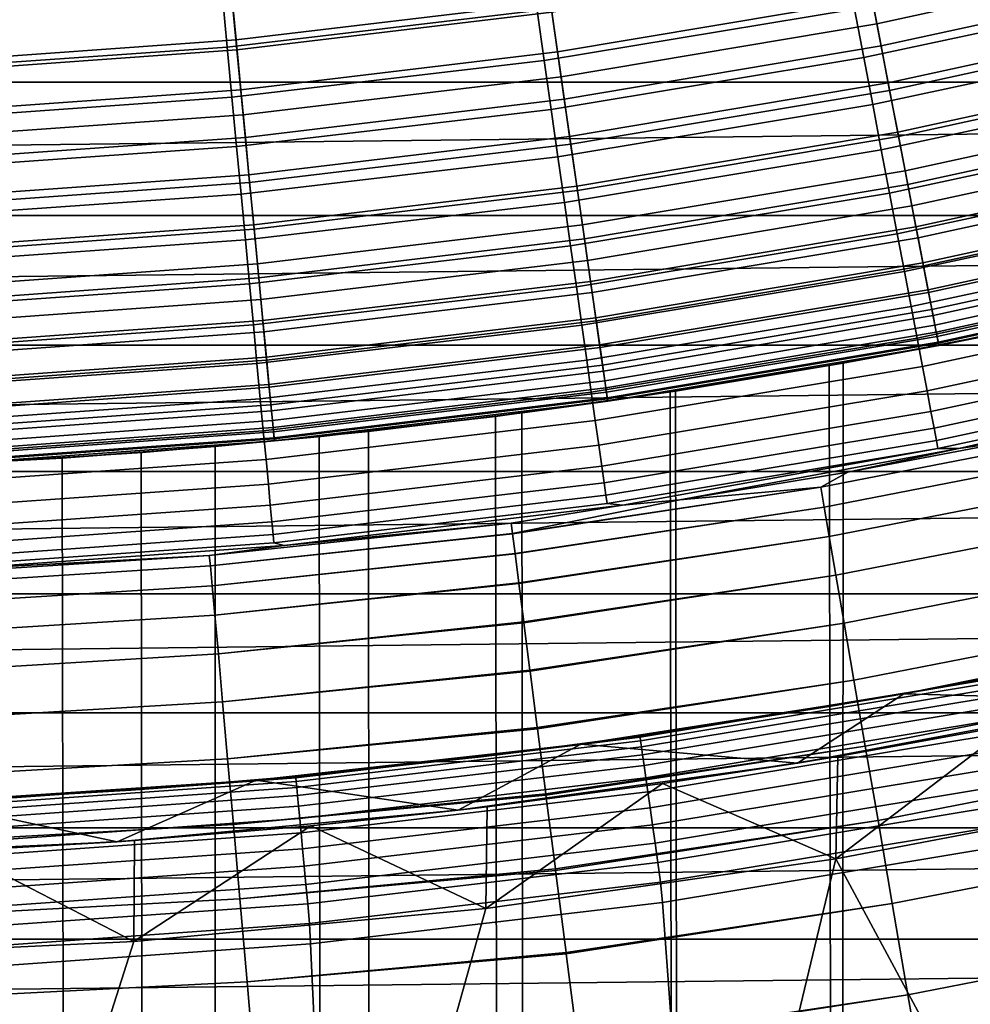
# Model space of a CAD drawing. Header units: metres. Extents: x -109 to 109, y -342 to 66.
# Tile 281 of 512: x 1.24 to 4.07, y -22.58 to -19.65. Entities that reach past the tile are written whole.
import ezdxf

# ---------------------------------------------------------------- set-up
doc = ezdxf.new("R2010")
doc.units = ezdxf.units.M
doc.layers.add('solid_K_24_62_16_000B91', color=7, linetype='CONTINUOUS')

msp = doc.modelspace()

# ---------------------------------------------------------------- linework, layer by layer
at = {"layer": 'solid_K_24_62_16_000B91'}
for points in [[(4.721086, -19.460579, -65.617065), (3.789767, -19.663176, -65.617065), (3.752937, -19.472084, -65.826408), (4.675205, -19.271458, -65.826408)], [(4.703426, -19.387785, -31.240108), (3.775591, -19.589624, -31.240108), (3.802507, -19.729279, -31.324673), (4.736957, -19.526001, -31.324673)], [(2.822167, -19.628601, -65.826408), (1.885004, -19.740652, -65.826408), (1.865131, -19.532537, -66.021317), (2.792414, -19.421667, -66.021317)], [(4.673261, -19.566551, -30.896017), (3.750996, -19.764091, -30.896017), (3.723608, -19.619783, -30.941269), (4.63914, -19.423685, -30.941269)], [(-18.08902, -19.430811, 84.926178), (-17.643488, -19.837572, 84.926178), (18.089027, -19.430805, 84.926178)], [(-17.643488, -19.837572, 84.926178), (17.643496, -19.837566, 84.926178), (18.089027, -19.430805, 84.926178)], [(2.796089, -19.447229, -31.107615), (1.867586, -19.558245, -31.107615), (1.882245, -19.71176, -31.167591), (2.818036, -19.599873, -31.167591)], [(3.747444, -19.443584, -31.167591), (2.818036, -19.599873, -31.167591), (2.839202, -19.747086, -31.240108), (3.775591, -19.589624, -31.240108)], [(2.778832, -19.624029, -30.973827), (1.855955, -19.73271, -30.973827), (1.841681, -19.580942, -30.993452), (2.75746, -19.473097, -30.993452)], [(3.723608, -19.619783, -30.941269), (2.799892, -19.772753, -30.941269), (2.778832, -19.624029, -30.973827), (3.695601, -19.47221, -30.973827)], [(3.789767, -19.663176, -65.617065), (2.849862, -19.821228, -65.617065), (2.822167, -19.628601, -65.826408), (3.752937, -19.472084, -65.826408)], [(4.763325, -19.634693, -65.394363), (3.823673, -19.839102, -65.394363), (3.789767, -19.663176, -65.617065), (4.721086, -19.460579, -65.617065)], [(1.885004, -19.740652, -65.826408), (0.943571, -19.807985, -65.826408), (0.933623, -19.599161, -66.021317), (1.865131, -19.532537, -66.021317)], [(4.736957, -19.526001, -31.324673), (3.802507, -19.729279, -31.324673), (3.828008, -19.861589, -31.420704), (4.768724, -19.65695, -31.420704)], [(1.867586, -19.558245, -31.107615), (0.934852, -19.624956, -31.107615), (0.94219, -19.778994, -31.167591), (1.882245, -19.71176, -31.167591)], [(4.706362, -19.705139, -30.8384), (3.777565, -19.904079, -30.8384), (3.750996, -19.764091, -30.896017), (4.673261, -19.566551, -30.896017)], [(1.855955, -19.73271, -30.973827), (0.928999, -19.798016, -30.973827), (0.921854, -19.645744, -30.993452), (1.841681, -19.580942, -30.993452)], [(2.818036, -19.599873, -31.167591), (1.882245, -19.71176, -31.167591), (1.896382, -19.859814, -31.240108), (2.839202, -19.747086, -31.240108)], [(3.775591, -19.589624, -31.240108), (2.839202, -19.747086, -31.240108), (2.859443, -19.887861, -31.324673), (3.802507, -19.729279, -31.324673)], [(2.799892, -19.772753, -30.941269), (1.870021, -19.882257, -30.941269), (1.855955, -19.73271, -30.973827), (2.778832, -19.624029, -30.973827)], [(2.849862, -19.821228, -65.617065), (1.903502, -19.93438, -65.617065), (1.885004, -19.740652, -65.826408), (2.822167, -19.628601, -65.826408)], [(3.750996, -19.764091, -30.896017), (2.820486, -19.918186, -30.896017), (2.799892, -19.772753, -30.941269), (3.723608, -19.619783, -30.941269)], [(4.801707, -19.792906, -65.159439), (3.854484, -19.99896, -65.159439), (3.823673, -19.839102, -65.394363), (4.763325, -19.634693, -65.394363)], [(4.768724, -19.65695, -31.420704), (3.828008, -19.861589, -31.420704), (3.851919, -19.985655, -31.527544), (4.798512, -19.779736, -31.527544)], [(3.823673, -19.839102, -65.394363), (2.87536, -19.998568, -65.394363), (2.849862, -19.821228, -65.617065), (3.789767, -19.663176, -65.617065)], [(1.882245, -19.71176, -31.167591), (0.94219, -19.778994, -31.167591), (0.949266, -19.927553, -31.240108), (1.896382, -19.859814, -31.240108)], [(4.7382, -19.838442, -30.768835), (3.803119, -20.038729, -30.768835), (3.777565, -19.904079, -30.8384), (4.706362, -19.705139, -30.8384)], [(1.870021, -19.882257, -30.941269), (0.936039, -19.948057, -30.941269), (0.928999, -19.798016, -30.973827), (1.855955, -19.73271, -30.973827)], [(1.903502, -19.93438, -65.617065), (0.95283, -20.002373, -65.617065), (0.943571, -19.807985, -65.826408), (1.885004, -19.740652, -65.826408)], [(3.802507, -19.729279, -31.324673), (2.859443, -19.887861, -31.324673), (2.878619, -20.021236, -31.420704), (3.828008, -19.861589, -31.420704)], [(2.820486, -19.918186, -30.896017), (1.883776, -20.028496, -30.896017), (1.870021, -19.882257, -30.941269), (2.799892, -19.772753, -30.941269)], [(2.839202, -19.747086, -31.240108), (1.896382, -19.859814, -31.240108), (1.909901, -20.001394, -31.324673), (2.859443, -19.887861, -31.324673)], [(3.777565, -19.904079, -30.8384), (2.840463, -20.059265, -30.8384), (2.820486, -19.918186, -30.896017), (3.750996, -19.764091, -30.896017)], [(4.798512, -19.779736, -31.527544), (3.851919, -19.985655, -31.527544), (3.874077, -20.100622, -31.644464), (4.826116, -19.893518, -31.644464)], [(4.836036, -19.934412, -64.913483), (3.882041, -20.141941, -64.913483), (3.854484, -19.99896, -65.159439), (4.801707, -19.792906, -65.159439)], [(2.87536, -19.998568, -65.394363), (1.920533, -20.112732, -65.394363), (1.903502, -19.93438, -65.617065), (2.849862, -19.821228, -65.617065)], [(-17.643488, -19.837572, 84.926178), (-17.188747, -20.234138, 84.926178), (17.643496, -19.837566, 84.926178)], [(-17.188747, -20.234138, 84.926178), (17.188755, -20.234131, 84.926178), (17.643496, -19.837566, 84.926178)], [(1.896382, -19.859814, -31.240108), (0.949266, -19.927553, -31.240108), (0.956034, -20.069616, -31.324673), (1.909901, -20.001394, -31.324673)], [(3.854484, -19.99896, -65.159439), (2.898529, -20.159714, -65.159439), (2.87536, -19.998568, -65.394363), (3.823673, -19.839102, -65.394363)], [(3.828008, -19.861589, -31.420704), (2.878619, -20.021236, -31.420704), (2.8966, -20.146299, -31.527544), (3.851919, -19.985655, -31.527544)], [(4.768543, -19.965487, -30.687834), (3.827474, -20.167055, -30.687834), (3.803119, -20.038729, -30.768835), (4.7382, -19.838442, -30.768835)], [(1.883776, -20.028496, -30.896017), (0.942924, -20.09478, -30.896017), (0.936039, -19.948057, -30.941269), (1.870021, -19.882257, -30.941269)], [(2.859443, -19.887861, -31.324673), (1.909901, -20.001394, -31.324673), (1.92271, -20.13553, -31.420704), (2.878619, -20.021236, -31.420704)], [(2.840463, -20.059265, -30.8384), (1.897118, -20.170357, -30.8384), (1.883776, -20.028496, -30.896017), (2.820486, -19.918186, -30.896017)], [(3.803119, -20.038729, -30.768835), (2.859679, -20.194963, -30.768835), (2.840463, -20.059265, -30.8384), (3.777565, -19.904079, -30.8384)], [(4.826116, -19.893518, -31.644464), (3.874077, -20.100622, -31.644464), (3.894331, -20.205706, -31.770662), (4.851346, -19.99752, -31.770662)], [(1.920533, -20.112732, -65.394363), (0.961355, -20.181334, -65.394363), (0.95283, -20.002373, -65.617065), (1.903502, -19.93438, -65.617065)], [(4.866137, -20.058487, -64.657761), (3.906204, -20.267309, -64.657761), (3.882041, -20.141941, -64.913483), (4.836036, -19.934412, -64.913483)], [(4.797171, -20.085348, -30.595985), (3.850452, -20.288126, -30.595985), (3.827474, -20.167055, -30.687834), (4.768543, -19.965487, -30.687834)], [(1.909901, -20.001394, -31.324673), (0.956034, -20.069616, -31.324673), (0.962445, -20.20421, -31.420704), (1.92271, -20.13553, -31.420704)], [(2.898529, -20.159714, -65.159439), (1.936008, -20.274797, -65.159439), (1.920533, -20.112732, -65.394363), (2.87536, -19.998568, -65.394363)], [(3.851919, -19.985655, -31.527544), (2.8966, -20.146299, -31.527544), (2.913263, -20.262192, -31.644464), (3.874077, -20.100622, -31.644464)], [(3.882041, -20.141941, -64.913483), (2.919252, -20.303841, -64.913483), (2.898529, -20.159714, -65.159439), (3.854484, -19.99896, -65.159439)], [(4.851346, -19.99752, -31.770662), (3.894331, -20.205706, -31.770662), (3.91254, -20.300188, -31.905273), (4.874031, -20.091028, -31.905273)], [(1.897118, -20.170357, -30.8384), (0.949603, -20.23711, -30.8384), (0.942924, -20.09478, -30.896017), (1.883776, -20.028496, -30.896017)], [(2.878619, -20.021236, -31.420704), (1.92271, -20.13553, -31.420704), (1.93472, -20.261307, -31.527544), (2.8966, -20.146299, -31.527544)], [(3.827474, -20.167055, -30.687834), (2.877992, -20.324291, -30.687834), (2.859679, -20.194963, -30.768835), (3.803119, -20.038729, -30.768835)], [(2.859679, -20.194963, -30.768835), (1.909952, -20.306807, -30.768835), (1.897118, -20.170357, -30.8384), (2.840463, -20.059265, -30.8384)], [(4.891855, -20.164501, -64.393578), (3.926848, -20.374424, -64.393578), (3.906204, -20.267309, -64.657761), (4.866137, -20.058487, -64.657761)], [(4.823874, -20.197151, -30.493958), (3.871885, -20.401058, -30.493958), (3.850452, -20.288126, -30.595985), (4.797171, -20.085348, -30.595985)], [(4.874031, -20.091028, -31.905273), (3.91254, -20.300188, -31.905273), (3.928582, -20.383419, -32.047379), (4.894014, -20.173403, -32.047379)], [(1.936008, -20.274797, -65.159439), (0.969102, -20.34395, -65.159439), (0.961355, -20.181334, -65.394363), (1.920533, -20.112732, -65.394363)], [(3.874077, -20.100622, -31.644464), (2.913263, -20.262192, -31.644464), (2.928493, -20.36812, -31.770662), (3.894331, -20.205706, -31.770662)], [(1.92271, -20.13553, -31.420704), (0.962445, -20.20421, -31.420704), (0.968457, -20.330414, -31.527544), (1.93472, -20.261307, -31.527544)], [(2.8966, -20.146299, -31.527544), (1.93472, -20.261307, -31.527544), (1.94585, -20.377859, -31.644464), (2.913263, -20.262192, -31.644464)], [(3.906204, -20.267309, -64.657761), (2.937422, -20.430218, -64.657761), (2.919252, -20.303841, -64.913483), (3.882041, -20.141941, -64.913483)], [(1.909952, -20.306807, -30.768835), (0.956027, -20.374012, -30.768835), (0.949603, -20.23711, -30.8384), (1.897118, -20.170357, -30.8384)], [(2.919252, -20.303841, -64.913483), (1.949849, -20.419748, -64.913483), (1.936008, -20.274797, -65.159439), (2.898529, -20.159714, -65.159439)], [(3.850452, -20.288126, -30.595985), (2.89527, -20.446306, -30.595985), (2.877992, -20.324291, -30.687834), (3.827474, -20.167055, -30.687834)], [(4.91306, -20.251909, -64.122269), (3.943871, -20.462744, -64.122269), (3.926848, -20.374424, -64.393578), (4.891855, -20.164501, -64.393578)], [(4.894014, -20.173403, -32.047379), (3.928582, -20.383419, -32.047379), (3.942346, -20.454832, -32.196003), (4.91116, -20.24408, -32.196003)], [(2.877992, -20.324291, -30.687834), (1.922183, -20.436852, -30.687834), (1.909952, -20.306807, -30.768835), (2.859679, -20.194963, -30.768835)], [(3.894331, -20.205706, -31.770662), (2.928493, -20.36812, -31.770662), (2.942187, -20.46336, -31.905273), (3.91254, -20.300188, -31.905273)], [(4.848457, -20.300079, -30.382496), (3.891617, -20.505026, -30.382496), (3.871885, -20.401058, -30.493958), (4.823874, -20.197151, -30.493958)], [(-17.188747, -20.234138, 84.926178), (-16.725176, -20.620186, 84.926178), (17.188755, -20.234131, 84.926178)], [(-16.725176, -20.620186, 84.926178), (16.725183, -20.620178, 84.926178), (17.188755, -20.234131, 84.926178)], [(4.91116, -20.24408, -32.196003), (3.942346, -20.454832, -32.196003), (3.953737, -20.513937, -32.350132), (4.925352, -20.302576, -32.350132)], [(1.93472, -20.261307, -31.527544), (0.968457, -20.330414, -31.527544), (0.974028, -20.447365, -31.644464), (1.94585, -20.377859, -31.644464)], [(2.913263, -20.262192, -31.644464), (1.94585, -20.377859, -31.644464), (1.956022, -20.484392, -31.770662), (2.928493, -20.36812, -31.770662)], [(3.926848, -20.374424, -64.393578), (2.952947, -20.538195, -64.393578), (2.937422, -20.430218, -64.657761), (3.906204, -20.267309, -64.657761)], [(4.929643, -20.320267, -63.845238), (3.957182, -20.531813, -63.845238), (3.943871, -20.462744, -64.122269), (4.91306, -20.251909, -64.122269)], [(1.949849, -20.419748, -64.913483), (0.97603, -20.489397, -64.913483), (0.969102, -20.34395, -65.159439), (1.936008, -20.274797, -65.159439)], [(3.871885, -20.401058, -30.493958), (2.911386, -20.56012, -30.493958), (2.89527, -20.446306, -30.595985), (3.850452, -20.288126, -30.595985)], [(3.91254, -20.300188, -31.905273), (2.942187, -20.46336, -31.905273), (2.95425, -20.547262, -32.047379), (3.928582, -20.383419, -32.047379)], [(4.870742, -20.393387, -30.262415), (3.909505, -20.599274, -30.262415), (3.891617, -20.505026, -30.382496), (4.848457, -20.300079, -30.382496)], [(4.925352, -20.302576, -32.350132), (3.953737, -20.513937, -32.350132), (3.962679, -20.560329, -32.508709), (4.93649, -20.34849, -32.508709)], [(1.922183, -20.436852, -30.687834), (0.962149, -20.504486, -30.687834), (0.956027, -20.374012, -30.768835), (1.909952, -20.306807, -30.768835)], [(2.89527, -20.446306, -30.595985), (1.933723, -20.559542, -30.595985), (1.922183, -20.436852, -30.687834), (2.877992, -20.324291, -30.687834)], [(2.937422, -20.430218, -64.657761), (1.961986, -20.546844, -64.657761), (1.949849, -20.419748, -64.913483), (2.919252, -20.303841, -64.913483)], [(4.94152, -20.369223, -63.563889), (3.966716, -20.58128, -63.563889), (3.957182, -20.531813, -63.845238), (4.929643, -20.320267, -63.845238)], [(4.93649, -20.34849, -32.508709), (3.962679, -20.560329, -32.508709), (3.969109, -20.593691, -32.670647), (4.9445, -20.381508, -32.670647)], [(1.94585, -20.377859, -31.644464), (0.974028, -20.447365, -31.644464), (0.97912, -20.554262, -31.770662), (1.956022, -20.484392, -31.770662)], [(2.928493, -20.36812, -31.770662), (1.956022, -20.484392, -31.770662), (1.965169, -20.580177, -31.905273), (2.942187, -20.46336, -31.905273)], [(3.943871, -20.462744, -64.122269), (2.965747, -20.627222, -64.122269), (2.952947, -20.538195, -64.393578), (3.926848, -20.374424, -64.393578)], [(3.928582, -20.383419, -32.047379), (2.95425, -20.547262, -32.047379), (2.9646, -20.619249, -32.196003), (3.942346, -20.454832, -32.196003)], [(4.94863, -20.398531, -63.279659), (3.972424, -20.610891, -63.279659), (3.966716, -20.58128, -63.563889), (4.94152, -20.369223, -63.563889)], [(4.9445, -20.381508, -32.670647), (3.969109, -20.593691, -32.670647), (3.972983, -20.613794, -32.834843), (4.949327, -20.401405, -32.834843)], [(1.961986, -20.546844, -64.657761), (0.982105, -20.616926, -64.657761), (0.97603, -20.489397, -64.913483), (1.949849, -20.419748, -64.913483)], [(3.891617, -20.505026, -30.382496), (2.926223, -20.664898, -30.382496), (2.911386, -20.56012, -30.493958), (3.871885, -20.401058, -30.493958)], [(4.950937, -20.408043, -63), (4.215561, -20.572531, -61.689152), (3.705338, -20.670523, -61.865761), (3.974276, -20.620502, -63)], [(4.890566, -20.476387, -30.134586), (3.925416, -20.683113, -30.134586), (3.909505, -20.599274, -30.262415), (4.870742, -20.393387, -30.262415)], [(3.972424, -20.610891, -63.279659), (4.94863, -20.398531, -63.279659), (4.950937, -20.408043, -63), (3.974276, -20.620502, -63)], [(4.949327, -20.401405, -32.834843), (3.972983, -20.613794, -32.834843), (3.974277, -20.620502, -33), (4.950938, -20.408043, -33)], [(4.950938, -20.408043, -33), (3.974277, -20.620502, -33), (4.112991, -20.593283, -40.491146), (4.571462, -20.496384, -40.720013)], [(1.933723, -20.559542, -30.595985), (0.967925, -20.627583, -30.595985), (0.962149, -20.504486, -30.687834), (1.922183, -20.436852, -30.687834)], [(2.911386, -20.56012, -30.493958), (1.944487, -20.673985, -30.493958), (1.933723, -20.559542, -30.595985), (2.89527, -20.446306, -30.595985)], [(2.952947, -20.538195, -64.393578), (1.972355, -20.655439, -64.393578), (1.961986, -20.546844, -64.657761), (2.937422, -20.430218, -64.657761)], [(2.942187, -20.46336, -31.905273), (1.965169, -20.580177, -31.905273), (1.973226, -20.664558, -32.047379), (2.95425, -20.547262, -32.047379)], [(3.942346, -20.454832, -32.196003), (2.9646, -20.619249, -32.196003), (2.973167, -20.678829, -32.350132), (3.953737, -20.513937, -32.350132)], [(3.957182, -20.531813, -63.845238), (2.975757, -20.696846, -63.845238), (2.965747, -20.627222, -64.122269), (3.943871, -20.462744, -64.122269)], [(4.907785, -20.548481, -29.999943), (3.939237, -20.755934, -29.999943), (3.925416, -20.683113, -30.134586), (4.890566, -20.476387, -30.134586)], [(1.956022, -20.484392, -31.770662), (0.97912, -20.554262, -31.770662), (0.983699, -20.650373, -31.905273), (1.965169, -20.580177, -31.905273)], [(3.909505, -20.599274, -30.262415), (2.939673, -20.75988, -30.262415), (2.926223, -20.664898, -30.382496), (3.891617, -20.505026, -30.382496)], [(3.953737, -20.513937, -32.350132), (2.973167, -20.678829, -32.350132), (2.97989, -20.725594, -32.508709), (3.962679, -20.560329, -32.508709)], [(3.966716, -20.58128, -63.563889), (2.982927, -20.746712, -63.563889), (2.975757, -20.696846, -63.845238), (3.957182, -20.531813, -63.845238)], [(1.944487, -20.673985, -30.493958), (0.973313, -20.742403, -30.493958), (0.967925, -20.627583, -30.595985), (1.933723, -20.559542, -30.595985)], [(1.972355, -20.655439, -64.393578), (0.987296, -20.725891, -64.393578), (0.982105, -20.616926, -64.657761), (1.961986, -20.546844, -64.657761)], [(2.926223, -20.664898, -30.382496), (1.954396, -20.779345, -30.382496), (1.944487, -20.673985, -30.493958), (2.911386, -20.56012, -30.493958)], [(2.965747, -20.627222, -64.122269), (1.980905, -20.744974, -64.122269), (1.972355, -20.655439, -64.393578), (2.952947, -20.538195, -64.393578)], [(2.95425, -20.547262, -32.047379), (1.973226, -20.664558, -32.047379), (1.980139, -20.736956, -32.196003), (2.9646, -20.619249, -32.196003)], [(3.962679, -20.560329, -32.508709), (2.97989, -20.725594, -32.508709), (2.984726, -20.759224, -32.670647), (3.969109, -20.593691, -32.670647)], [(4.922272, -20.609138, -29.859468), (3.950865, -20.817205, -29.859468), (3.939237, -20.755934, -29.999943), (4.907785, -20.548481, -29.999943)], [(1.965169, -20.580177, -31.905273), (0.983699, -20.650373, -31.905273), (0.987732, -20.735041, -32.047379), (1.973226, -20.664558, -32.047379)], [(3.972424, -20.610891, -63.279659), (2.987219, -20.776562, -63.279659), (2.982927, -20.746712, -63.563889), (3.966716, -20.58128, -63.563889)], [(3.969109, -20.593691, -32.670647), (2.984726, -20.759224, -32.670647), (2.987639, -20.77949, -32.834843), (3.972983, -20.613794, -32.834843)], [(4.209518, -282.981384, 8.676523), (3.63307, -283.03833, 8.46398), (3.689134, -20.67342, -61.816002), (4.196488, -20.576431, -61.640247)], [(3.647794, -20.680754, -40.341904), (4.10511, -20.594856, -40.543266), (4.112991, -20.593283, -40.491146), (3.654092, -20.679642, -40.289593)], [(4.209518, -277.720795, 28.309303), (4.10511, -20.594856, -40.543266), (3.647794, -20.680754, -40.341904)], [(3.974277, -20.620502, -33), (3.654092, -20.679642, -40.289593), (4.112991, -20.593283, -40.491146)], [(3.689134, -20.67342, -61.816002), (3.705338, -20.670523, -61.865761), (4.215561, -20.572531, -61.689152), (4.196488, -20.576431, -61.640247)], [(-16.725176, -20.620186, 84.926178), (-16.252846, -20.995649, 84.926178), (16.725183, -20.620178, 84.926178)], [(-16.252846, -20.995649, 84.926178), (16.252853, -20.995644, 84.926178), (16.725183, -20.620178, 84.926178)], [(2.9646, -20.619249, -32.196003), (1.980139, -20.736956, -32.196003), (1.985861, -20.796875, -32.350132), (2.973167, -20.678829, -32.350132)], [(3.925416, -20.683113, -30.134586), (2.951638, -20.844374, -30.134586), (2.939673, -20.75988, -30.262415), (3.909505, -20.599274, -30.262415)], [(2.987219, -20.776562, -63.279659), (3.972424, -20.610891, -63.279659), (3.974276, -20.620502, -63), (2.988611, -20.786251, -63)], [(3.972983, -20.613794, -32.834843), (2.987639, -20.77949, -32.834843), (2.988612, -20.786251, -33), (3.974277, -20.620502, -33)], [(2.988611, -20.786251, -63), (3.974276, -20.620502, -63), (3.705338, -20.670523, -61.865761), (3.187705, -20.756651, -62.018646)], [(3.974277, -20.620502, -33), (2.988612, -20.786251, -33), (3.194707, -20.755573, -40.114201), (3.654092, -20.679642, -40.289593)], [(4.933923, -20.657919, -29.714186), (3.960217, -20.866478, -29.714186), (3.950865, -20.817205, -29.859468), (4.922272, -20.609138, -29.859468)], [(2.975757, -20.696846, -63.845238), (1.987591, -20.814997, -63.845238), (1.980905, -20.744974, -64.122269), (2.965747, -20.627222, -64.122269)], [(1.954396, -20.779345, -30.382496), (0.978273, -20.848112, -30.382496), (0.973313, -20.742403, -30.493958), (1.944487, -20.673985, -30.493958)], [(1.980905, -20.744974, -64.122269), (0.991576, -20.815733, -64.122269), (0.987296, -20.725891, -64.393578), (1.972355, -20.655439, -64.393578)], [(1.973226, -20.664558, -32.047379), (0.987732, -20.735041, -32.047379), (0.991192, -20.807686, -32.196003), (1.980139, -20.736956, -32.196003)], [(2.939673, -20.75988, -30.262415), (1.963379, -20.874853, -30.262415), (1.954396, -20.779345, -30.382496), (2.926223, -20.664898, -30.382496)], [(2.973167, -20.678829, -32.350132), (1.985861, -20.796875, -32.350132), (1.990352, -20.843906, -32.508709), (2.97989, -20.725594, -32.508709)], [(3.939237, -20.755934, -29.999943), (2.96203, -20.917763, -29.999943), (2.951638, -20.844374, -30.134586), (3.925416, -20.683113, -30.134586)], [(3.174685, -20.758646, -61.968121), (3.187705, -20.756651, -62.018646), (3.705338, -20.670523, -61.865761), (3.689134, -20.67342, -61.816002)], [(3.63307, -283.03833, 8.46398), (3.174685, -20.758646, -61.968121), (3.689134, -20.67342, -61.816002)], [(3.190351, -20.756245, -40.166759), (3.647794, -20.680754, -40.341904), (3.654092, -20.679642, -40.289593), (3.194707, -20.755573, -40.114201)], [(4.209518, -277.720795, 28.309303), (3.647794, -20.680754, -40.341904), (3.190351, -20.756245, -40.166759), (3.63307, -277.663849, 28.521849)], [(4.942652, -20.694468, -29.565153), (3.967223, -20.903395, -29.565153), (3.960217, -20.866478, -29.714186), (4.933923, -20.657919, -29.714186)], [(2.982927, -20.746712, -63.563889), (1.99238, -20.865145, -63.563889), (1.987591, -20.814997, -63.845238), (2.975757, -20.696846, -63.845238)], [(4.948396, -20.718515, -29.41346), (3.971833, -20.927687, -29.41346), (3.967223, -20.903395, -29.565153), (4.942652, -20.694468, -29.565153)], [(4.948396, -20.718515, -29.41346), (5.024686, -20.71209, -29.262819), (4.200821, -20.903757, -29.010334), (4.033476, -20.927713, -29.262819)], [(1.980139, -20.736956, -32.196003), (0.991192, -20.807686, -32.196003), (0.994056, -20.867811, -32.350132), (1.985861, -20.796875, -32.350132)], [(2.97989, -20.725594, -32.508709), (1.990352, -20.843906, -32.508709), (1.993581, -20.877729, -32.670647), (2.984726, -20.759224, -32.670647)], [(4.948396, -20.718515, -29.41346), (4.033476, -20.927713, -29.262819), (3.971833, -20.927687, -29.41346)], [(1.987591, -20.814997, -63.845238), (0.994922, -20.885994, -63.845238), (0.991576, -20.815733, -64.122269), (1.980905, -20.744974, -64.122269)], [(2.951638, -20.844374, -30.134586), (1.97137, -20.959814, -30.134586), (1.963379, -20.874853, -30.262415), (2.939673, -20.75988, -30.262415)], [(2.987219, -20.776562, -63.279659), (1.995247, -20.895166, -63.279659), (1.99238, -20.865145, -63.563889), (2.982927, -20.746712, -63.563889)], [(2.984726, -20.759224, -32.670647), (1.993581, -20.877729, -32.670647), (1.995528, -20.898109, -32.834843), (2.987639, -20.77949, -32.834843)], [(2.654365, -20.831572, -62.096645), (2.663943, -20.830349, -62.1478), (3.187705, -20.756651, -62.018646), (3.174685, -20.758646, -61.968121)], [(3.63307, -283.03833, 8.46398), (3.045191, -283.086823, 8.28299), (2.654365, -20.831572, -62.096645), (3.174685, -20.758646, -61.968121)], [(2.988611, -20.786251, -63), (3.187705, -20.756651, -62.018646), (2.663943, -20.830349, -62.1478)], [(2.732983, -20.821402, -40.016891), (3.190351, -20.756245, -40.166759), (3.194707, -20.755573, -40.114201), (2.73466, -20.821182, -39.96405)], [(3.63307, -277.663849, 28.521849), (3.190351, -20.756245, -40.166759), (2.732983, -20.821402, -40.016891), (3.045191, -277.615356, 28.702837)], [(2.988612, -20.786251, -33), (2.73466, -20.821182, -39.96405), (3.194707, -20.755573, -40.114201)], [(3.950865, -20.817205, -29.859468), (2.970773, -20.979509, -29.859468), (2.96203, -20.917763, -29.999943), (3.939237, -20.755934, -29.999943)], [(1.963379, -20.874853, -30.262415), (0.98277, -20.943937, -30.262415), (0.978273, -20.848112, -30.382496), (1.954396, -20.779345, -30.382496)], [(1.985861, -20.796875, -32.350132), (0.994056, -20.867811, -32.350132), (0.996304, -20.915003, -32.508709), (1.990352, -20.843906, -32.508709)], [(1.995247, -20.895166, -63.279659), (2.987219, -20.776562, -63.279659), (2.988611, -20.786251, -63), (1.996177, -20.904911, -63)], [(2.987639, -20.77949, -32.834843), (1.995528, -20.898109, -32.834843), (1.996177, -20.904911, -33), (2.988612, -20.786251, -33)], [(2.988612, -20.786251, -33), (1.996177, -20.904911, -33), (2.274446, -20.876467, -39.838425), (2.73466, -20.821182, -39.96405)], [(1.996177, -20.904911, -63), (2.988611, -20.786251, -63), (2.663943, -20.830349, -62.1478), (2.13539, -20.89115, -62.253288)], [(1.99238, -20.865145, -63.563889), (0.99732, -20.936314, -63.563889), (0.994922, -20.885994, -63.845238), (1.987591, -20.814997, -63.845238)], [(2.129164, -20.891785, -62.201668), (2.13539, -20.89115, -62.253288), (2.663943, -20.830349, -62.1478), (2.654365, -20.831572, -62.096645)], [(2.276095, -20.876287, -39.89156), (2.732983, -20.821402, -40.016891), (2.73466, -20.821182, -39.96405), (2.274446, -20.876467, -39.838425)], [(3.045191, -277.615356, 28.702837), (2.732983, -20.821402, -40.016891), (2.276095, -20.876287, -39.89156), (2.44773, -277.57547, 28.851702)], [(3.960217, -20.866478, -29.714186), (2.977805, -21.029167, -29.714186), (2.970773, -20.979509, -29.859468), (3.950865, -20.817205, -29.859468)], [(1.990352, -20.843906, -32.508709), (0.996304, -20.915003, -32.508709), (0.997921, -20.94894, -32.670647), (1.993581, -20.877729, -32.670647)], [(2.96203, -20.917763, -29.999943), (1.978311, -21.033607, -29.999943), (1.97137, -20.959814, -30.134586), (2.951638, -20.844374, -30.134586)], [(3.045191, -283.086823, 8.28299), (2.44773, -283.126709, 8.134125), (2.129164, -20.891785, -62.201668), (2.654365, -20.831572, -62.096645)], [(1.97137, -20.959814, -30.134586), (0.98677, -21.029179, -30.134586), (0.98277, -20.943937, -30.262415), (1.963379, -20.874853, -30.262415)], [(1.995247, -20.895166, -63.279659), (0.998755, -20.966436, -63.279659), (0.99732, -20.936314, -63.563889), (1.99238, -20.865145, -63.563889)], [(1.993581, -20.877729, -32.670647), (0.997921, -20.94894, -32.670647), (0.998895, -20.969391, -32.834843), (1.995528, -20.898109, -32.834843)], [(2.276095, -20.876287, -39.89156), (2.274446, -20.876467, -39.838425), (1.815024, -20.921417, -39.736736), (1.819912, -20.920992, -39.790073)], [(1.996177, -20.904911, -33), (1.815024, -20.921417, -39.736736), (2.274446, -20.876467, -39.838425)], [(2.44773, -277.57547, 28.851702), (2.276095, -20.876287, -39.89156), (1.819912, -20.920992, -39.790073), (1.842568, -277.544312, 28.967976)], [(3.967223, -20.903395, -29.565153), (2.983073, -21.066372, -29.565153), (2.977805, -21.029167, -29.714186), (3.960217, -20.866478, -29.714186)], [(4.533157, -20.8654, -28.532835), (3.622616, -21.042603, -28.532835), (3.703003, -20.997662, -29.010334), (4.200821, -20.903757, -29.010334)], [(3.622616, -21.042603, -28.532835), (4.533157, -20.8654, -28.532835), (4.545849, -20.923819, -28.045769), (3.632758, -21.101517, -28.045769)], [(0.998755, -20.966436, -63.279659), (1.995247, -20.895166, -63.279659), (1.996177, -20.904911, -63), (0.99922, -20.976213, -63)], [(1.995528, -20.898109, -32.834843), (0.998895, -20.969391, -32.834843), (0.99922, -20.976213, -33), (1.996177, -20.904911, -33)], [(1.996177, -20.904911, -33), (0.99922, -20.976213, -33), (1.357212, -20.956097, -39.658466), (1.815024, -20.921417, -39.736736)], [(0.99922, -20.976213, -63), (1.996177, -20.904911, -63), (1.603387, -20.9387, -62.335171), (1.069272, -20.972759, -62.393513)], [(1.599792, -20.938974, -62.283306), (1.603387, -20.9387, -62.335171), (2.13539, -20.89115, -62.253288), (2.129164, -20.891785, -62.201668)], [(2.44773, -283.126709, 8.134125), (1.842568, -283.157867, 8.017853), (1.599792, -20.938974, -62.283306), (2.129164, -20.891785, -62.201668)], [(1.996177, -20.904911, -63), (2.13539, -20.89115, -62.253288), (1.603387, -20.9387, -62.335171)], [(2.970773, -20.979509, -29.859468), (1.984151, -21.095697, -29.859468), (1.978311, -21.033607, -29.999943), (2.96203, -20.917763, -29.999943)], [(3.971833, -20.927687, -29.41346), (2.98654, -21.090855, -29.41346), (2.983073, -21.066372, -29.565153), (3.967223, -20.903395, -29.565153)], [(4.200821, -20.903757, -29.010334), (3.703003, -20.997662, -29.010334), (4.033476, -20.927713, -29.262819)], [(1.067406, -20.972855, -62.341564), (1.069272, -20.972759, -62.393513), (1.603387, -20.9387, -62.335171), (1.599792, -20.938974, -62.283306)], [(1.842568, -283.157867, 8.017853), (1.231609, -283.180206, 7.934538), (1.067406, -20.972855, -62.341564), (1.599792, -20.938974, -62.283306)], [(1.819912, -20.920992, -39.790073), (1.815024, -20.921417, -39.736736), (1.357212, -20.956097, -39.658466), (1.364293, -20.955637, -39.711777)], [(1.842568, -277.544312, 28.967976), (1.819912, -20.920992, -39.790073), (1.364293, -20.955637, -39.711777)], [(3.971833, -20.927687, -29.41346), (3.033129, -21.095928, -29.262819), (2.98654, -21.090855, -29.41346)], [(3.971833, -20.927687, -29.41346), (4.033476, -20.927713, -29.262819), (3.203094, -21.07971, -29.010334), (3.033129, -21.095928, -29.262819)], [(3.703003, -20.997662, -29.010334), (3.203094, -21.07971, -29.010334), (4.033476, -20.927713, -29.262819)], [(3.632758, -21.101517, -28.045769), (4.545849, -20.923819, -28.045769), (4.56463, -21.010263, -27.563086), (3.647767, -21.188696, -27.563086)], [(1.364293, -20.955637, -39.711777), (1.357212, -20.956097, -39.658466), (0.901715, -20.980631, -39.603172), (0.909052, -20.980314, -39.656193)], [(0.99922, -20.976213, -33), (0.901715, -20.980631, -39.603172), (1.357212, -20.956097, -39.658466)], [(1.842568, -277.544312, 28.967976), (1.364293, -20.955637, -39.711777), (0.909052, -20.980314, -39.656193), (1.231609, -277.521973, 29.051289)], [(1.978311, -21.033607, -29.999943), (0.990244, -21.103218, -29.999943), (0.98677, -21.029179, -30.134586), (1.97137, -20.959814, -30.134586)], [(-16.252846, -20.995649, 84.926178), (-15.772186, -21.360191, 84.926178), (16.252853, -20.995644, 84.926178)], [(-15.772186, -21.360191, 84.926178), (15.772194, -21.360186, 84.926178), (16.252853, -20.995644, 84.926178)], [(2.977805, -21.029167, -29.714186), (1.988847, -21.14563, -29.714186), (1.984151, -21.095697, -29.859468), (2.970773, -20.979509, -29.859468)], [(3.622616, -21.042603, -28.532835), (3.203094, -21.07971, -29.010334), (3.703003, -20.997662, -29.010334)], [(1.984151, -21.095697, -29.859468), (0.993167, -21.165514, -29.859468), (0.990244, -21.103218, -29.999943), (1.978311, -21.033607, -29.999943)], [(2.983073, -21.066372, -29.565153), (1.992366, -21.183043, -29.565153), (1.988847, -21.14563, -29.714186), (2.977805, -21.029167, -29.714186)], [(3.647767, -21.188696, -27.563086), (4.56463, -21.010263, -27.563086), (4.589434, -21.124434, -27.086475), (3.667589, -21.303835, -27.086475)], [(3.622616, -21.042603, -28.532835), (2.705237, -21.180088, -28.532835), (3.203094, -21.07971, -29.010334)], [(3.622616, -21.042603, -28.532835), (2.705376, -21.181175, -28.52112), (2.705237, -21.180088, -28.532835)], [(3.632758, -21.101517, -28.045769), (2.712811, -21.239388, -28.045769), (2.705376, -21.181175, -28.52112), (3.622616, -21.042603, -28.532835)], [(2.98654, -21.090855, -29.41346), (1.994681, -21.207659, -29.41346), (1.992366, -21.183043, -29.565153), (2.983073, -21.066372, -29.565153)], [(1.994681, -21.207659, -29.41346), (2.98654, -21.090855, -29.41346), (3.033129, -21.095928, -29.262819), (2.025912, -21.216356, -29.262819)], [(2.705237, -21.180088, -28.532835), (2.701376, -21.14986, -29.010334), (3.033129, -21.095928, -29.262819), (3.203094, -21.07971, -29.010334)], [(1.988847, -21.14563, -29.714186), (0.995518, -21.215611, -29.714186), (0.993167, -21.165514, -29.859468), (1.984151, -21.095697, -29.859468)], [(2.701376, -21.14986, -29.010334), (2.025912, -21.216356, -29.262819), (3.033129, -21.095928, -29.262819)], [(3.632758, -21.101517, -28.045769), (2.713028, -21.241087, -28.034622), (2.712811, -21.239388, -28.045769)], [(3.647767, -21.188696, -27.563086), (2.724019, -21.327137, -27.563086), (2.713028, -21.241087, -28.034622), (3.632758, -21.101517, -28.045769)], [(1.992366, -21.183043, -29.565153), (0.997279, -21.253145, -29.565153), (0.995518, -21.215611, -29.714186), (1.988847, -21.14563, -29.714186)], [(2.701376, -21.14986, -29.010334), (1.80255, -21.245375, -29.009565), (2.025912, -21.216356, -29.262819)], [(1.805732, -21.276424, -28.524128), (1.80255, -21.245375, -29.009565), (2.701376, -21.14986, -29.010334), (2.705237, -21.180088, -28.532835)], [(3.667589, -21.303835, -27.086475), (4.589434, -21.124434, -27.086475), (4.620175, -21.265926, -26.617601), (3.692155, -21.446529, -26.617601)], [(1.805732, -21.276424, -28.524128), (2.705237, -21.180088, -28.532835), (2.705376, -21.181175, -28.52112)], [(1.811312, -21.335764, -28.041353), (1.805732, -21.276424, -28.524128), (2.705376, -21.181175, -28.52112), (2.712811, -21.239388, -28.045769)], [(1.994681, -21.207659, -29.41346), (0.998438, -21.277843, -29.41346), (0.997279, -21.253145, -29.565153), (1.992366, -21.183043, -29.565153)], [(0.998438, -21.277843, -29.41346), (1.994681, -21.207659, -29.41346), (2.025912, -21.216356, -29.262819), (1.014104, -21.288721, -29.262819)], [(3.647767, -21.188696, -27.563086), (2.724306, -21.329382, -27.55254), (2.724019, -21.327137, -27.563086)], [(3.667589, -21.303835, -27.086475), (2.738821, -21.443027, -27.086475), (2.724306, -21.329382, -27.55254), (3.647767, -21.188696, -27.563086)], [(1.80255, -21.245375, -29.009565), (1.014104, -21.288721, -29.262819), (2.025912, -21.216356, -29.262819)], [(1.811312, -21.335764, -28.041353), (2.712811, -21.239388, -28.045769), (2.713028, -21.241087, -28.034622)], [(1.80255, -21.245375, -29.009565), (0.900801, -21.302713, -29.008284), (1.014104, -21.288721, -29.262819)], [(0.902543, -21.333639, -28.525402), (0.900801, -21.302713, -29.008284), (1.80255, -21.245375, -29.009565), (1.805732, -21.276424, -28.524128)], [(1.811312, -21.335764, -28.041353), (2.713028, -21.241087, -28.034622), (2.724019, -21.327137, -27.563086), (1.819271, -21.423183, -27.562899)], [(3.692155, -21.446529, -26.617601), (4.620175, -21.265926, -26.617601), (4.656744, -21.43425, -26.158104), (3.721379, -21.616283, -26.158104)], [(0.902543, -21.333639, -28.525402), (1.805732, -21.276424, -28.524128), (1.811312, -21.335764, -28.041353), (0.90547, -21.39263, -28.045145)], [(1.819271, -21.423183, -27.562899), (2.724019, -21.327137, -27.563086), (2.724306, -21.329382, -27.55254)], [(3.667589, -21.303835, -27.086475), (2.73917, -21.445757, -27.076553), (2.738821, -21.443027, -27.086475)], [(3.692155, -21.446529, -26.617601), (2.757166, -21.586655, -26.617601), (2.73917, -21.445757, -27.076553), (3.667589, -21.303835, -27.086475)], [(0.90547, -21.39263, -28.045145), (1.811312, -21.335764, -28.041353), (1.819271, -21.423183, -27.562899), (0.909573, -21.479483, -27.569147)], [(1.819271, -21.423183, -27.562899), (2.724306, -21.329382, -27.55254), (2.738821, -21.443027, -27.086475), (1.829581, -21.538382, -27.090408)], [(-15.772186, -21.360191, 84.926178), (-15.283257, -21.713766, 84.926178), (15.772194, -21.360186, 84.926178)], [(-15.283257, -21.713766, 84.926178), (15.283264, -21.71376, 84.926178), (15.772194, -21.360186, 84.926178)], [(0.909573, -21.479483, -27.569147), (1.819271, -21.423183, -27.562899), (1.829581, -21.538382, -27.090408), (0.914836, -21.593901, -27.099024)], [(1.829581, -21.538382, -27.090408), (2.738821, -21.443027, -27.086475), (2.73917, -21.445757, -27.076553)], [(3.721379, -21.616283, -26.158104), (4.656744, -21.43425, -26.158104), (4.699015, -21.628817, -25.709589), (3.755159, -21.812502, -25.709589)], [(1.829581, -21.538382, -27.090408), (2.73917, -21.445757, -27.076553), (2.757166, -21.586655, -26.617601), (1.842207, -21.680964, -26.625504)], [(3.692155, -21.446529, -26.617601), (2.757568, -21.589804, -26.608322), (2.757166, -21.586655, -26.617601)], [(3.721379, -21.616283, -26.158104), (2.77899, -21.757519, -26.158104), (2.757568, -21.589804, -26.608322), (3.692155, -21.446529, -26.617601)], [(4.823981, -21.464602, 36.389439), (3.869864, -21.656963, 36.346794), (4.163528, -21.60243, 34.5), (4.676437, -21.497231, 34.5)], [(4.556294, -21.676313, 36.342503), (3.869864, -21.656963, 36.346794), (4.823981, -21.464602, 36.389439)], [(0.914836, -21.593901, -27.099024), (1.829581, -21.538382, -27.090408), (1.842207, -21.680964, -26.625504), (0.921243, -21.735497, -26.636375)], [(1.842207, -21.680964, -26.625504), (2.757166, -21.586655, -26.617601), (2.757568, -21.589804, -26.608322)], [(1.842207, -21.680964, -26.625504), (2.757568, -21.589804, -26.608322), (2.77899, -21.757519, -26.158104), (1.857105, -21.850439, -26.169785)], [(3.721379, -21.616283, -26.158104), (2.779437, -21.761021, -26.149483), (2.77899, -21.757519, -26.158104)], [(3.755159, -21.812502, -25.709589), (2.804215, -21.955017, -25.709589), (2.779437, -21.761021, -26.149483), (3.721379, -21.616283, -26.158104)], [(3.085007, -21.786226, 34.440392), (4.102786, -21.61768, 34.440392), (3.130928, -21.776072, 34.5)], [(3.086524, -21.796938, 34.380928), (4.104804, -21.628309, 34.380928), (4.102786, -21.61768, 34.440392), (3.085007, -21.786226, 34.440392)], [(4.102786, -21.61768, 34.440392), (3.648262, -21.695396, 34.5), (3.130928, -21.776072, 34.5)], [(4.102786, -21.61768, 34.440392), (4.163528, -21.60243, 34.5), (3.869864, -21.656963, 36.346794), (3.648262, -21.695396, 34.5)], [(3.089036, -21.814676, 34.323208), (4.108144, -21.645908, 34.323208), (4.104804, -21.628309, 34.380928), (3.086524, -21.796938, 34.380928)], [(3.092505, -21.83918, 34.268066), (4.112758, -21.670223, 34.268066), (4.108144, -21.645908, 34.323208), (3.089036, -21.814676, 34.323208)], [(3.755159, -21.812502, -25.709589), (4.699015, -21.628817, -25.709589), (4.74684, -21.848944, -25.273624), (3.793377, -22.034498, -25.273624)], [(3.869864, -21.656963, 36.346794), (2.908628, -21.806875, 36.313557), (3.130928, -21.776072, 34.5), (3.648262, -21.695396, 34.5)], [(3.553227, -21.863142, 36.301083), (2.908628, -21.806875, 36.313557), (3.869864, -21.656963, 36.346794)], [(3.096883, -21.87009, 34.216316), (4.11858, -21.700895, 34.216316), (4.112758, -21.670223, 34.268066), (3.092505, -21.83918, 34.268066)], [(3.553227, -21.863142, 36.301083), (3.869864, -21.656963, 36.346794), (4.556294, -21.676313, 36.342503)], [(4.192153, -21.749674, 34.900002), (3.673313, -21.843288, 34.900002), (3.553227, -21.863142, 36.301083), (4.556294, -21.676313, 36.342503)], [(0.921243, -21.735497, -26.636375), (1.842207, -21.680964, -26.625504), (1.857105, -21.850439, -26.169785), (0.928772, -21.903788, -26.182772)], [(3.102103, -21.90696, 34.168709), (4.125523, -21.73748, 34.168709), (4.11858, -21.700895, 34.216316), (3.096883, -21.87009, 34.216316)], [(-15.283257, -21.713766, 84.926178), (-14.786493, -22.056055, 84.926178), (15.283264, -21.71376, 84.926178)], [(-14.786493, -22.056055, 84.926178), (14.786502, -22.056049, 84.926178), (15.283264, -21.71376, 84.926178)], [(3.108091, -21.949247, 34.125946), (4.133486, -21.779438, 34.125946), (4.125523, -21.73748, 34.168709), (3.102103, -21.90696, 34.168709)], [(1.857105, -21.850439, -26.169785), (2.77899, -21.757519, -26.158104), (2.779437, -21.761021, -26.149483)], [(1.857105, -21.850439, -26.169785), (2.779437, -21.761021, -26.149483), (2.804215, -21.955017, -25.709589), (1.874225, -22.046227, -25.724813)], [(3.667915, -22.148336, 34.599998), (3.673313, -21.843288, 34.900002), (4.192153, -21.749674, 34.900002)], [(3.667915, -22.148336, 34.599998), (4.192153, -21.749674, 34.900002), (4.702084, -21.952063, 34.599998)], [(2.060447, -21.906881, 34.440392), (3.085007, -21.786226, 34.440392), (2.091234, -21.900383, 34.5)], [(2.06146, -21.917654, 34.380928), (3.086524, -21.796938, 34.380928), (3.085007, -21.786226, 34.440392), (2.060447, -21.906881, 34.440392)], [(2.063137, -21.93549, 34.323208), (3.089036, -21.814676, 34.323208), (3.086524, -21.796938, 34.380928), (2.06146, -21.917654, 34.380928)], [(3.085007, -21.786226, 34.440392), (2.61182, -21.844414, 34.5), (2.091234, -21.900383, 34.5)], [(2.908628, -21.806875, 36.313557), (2.61182, -21.844414, 34.5), (3.130928, -21.776072, 34.5)], [(3.085007, -21.786226, 34.440392), (3.130928, -21.776072, 34.5), (2.61182, -21.844414, 34.5)], [(3.114759, -21.996332, 34.088646), (4.142354, -21.82616, 34.088646), (4.133486, -21.779438, 34.125946), (3.108091, -21.949247, 34.125946)], [(2.908628, -21.806875, 36.313557), (1.942051, -21.914114, 36.289783), (2.091234, -21.900383, 34.5), (2.61182, -21.844414, 34.5)], [(2.543076, -22.003527, 36.269962), (1.942051, -21.914114, 36.289783), (2.908628, -21.806875, 36.313557)], [(2.065455, -21.960129, 34.268066), (3.092505, -21.83918, 34.268066), (3.089036, -21.814676, 34.323208), (2.063137, -21.93549, 34.323208)], [(2.543076, -22.003527, 36.269962), (2.908628, -21.806875, 36.313557), (3.553227, -21.863142, 36.301083)], [(3.755159, -21.812502, -25.709589), (2.804699, -21.958809, -25.701633), (2.804215, -21.955017, -25.709589)], [(3.793377, -22.034498, -25.273624), (2.832755, -22.178465, -25.273624), (2.804699, -21.958809, -25.701633), (3.755159, -21.812502, -25.709589)], [(3.122009, -22.047531, 34.057358), (4.151995, -21.876963, 34.057358), (4.142354, -21.82616, 34.088646), (3.114759, -21.996332, 34.088646)], [(0.928772, -21.903788, -26.182772), (1.857105, -21.850439, -26.169785), (1.874225, -22.046227, -25.724813), (0.937396, -22.098204, -25.739756)], [(2.068378, -21.991211, 34.216316), (3.096883, -21.87009, 34.216316), (3.092505, -21.83918, 34.268066), (2.065455, -21.960129, 34.268066)], [(3.673313, -21.843288, 34.900002), (3.152189, -21.924557, 34.900002), (3.553227, -21.863142, 36.301083)], [(3.667915, -22.148336, 34.599998), (3.152189, -21.924557, 34.900002), (3.673313, -21.843288, 34.900002)], [(3.793377, -22.034498, -25.273624), (4.74684, -21.848944, -25.273624), (4.80005, -22.093863, -24.851734), (3.8359, -22.281498, -24.851734)], [(2.071865, -22.028284, 34.168709), (3.102103, -21.90696, 34.168709), (3.096883, -21.87009, 34.216316), (2.068378, -21.991211, 34.216316)], [(3.152189, -21.924557, 34.900002), (2.629406, -21.99338, 34.900002), (2.543076, -22.003527, 36.269962), (3.553227, -21.863142, 36.301083)], [(3.129735, -22.102093, 34.032536), (4.162271, -21.931103, 34.032536), (4.151995, -21.876963, 34.057358), (3.122009, -22.047531, 34.057358)], [(1.942051, -21.914114, 36.289783), (0.971915, -21.978521, 36.275505), (1.046802, -21.975082, 34.5), (1.569462, -21.943947, 34.5)], [(1.527866, -22.097242, 36.249184), (0.971915, -21.978521, 36.275505), (1.942051, -21.914114, 36.289783)], [(1.031357, -21.979382, 34.440392), (2.060447, -21.906881, 34.440392), (1.046802, -21.975082, 34.5)], [(1.031864, -21.990189, 34.380928), (2.06146, -21.917654, 34.380928), (2.060447, -21.906881, 34.440392), (1.031357, -21.979382, 34.440392)], [(2.060447, -21.906881, 34.440392), (1.569462, -21.943947, 34.5), (1.046802, -21.975082, 34.5)], [(1.527866, -22.097242, 36.249184), (1.942051, -21.914114, 36.289783), (2.543076, -22.003527, 36.269962)], [(1.942051, -21.914114, 36.289783), (1.569462, -21.943947, 34.5), (2.091234, -21.900383, 34.5)], [(2.060447, -21.906881, 34.440392), (2.091234, -21.900383, 34.5), (1.569462, -21.943947, 34.5)], [(2.075865, -22.070805, 34.125946), (3.108091, -21.949247, 34.125946), (3.102103, -21.90696, 34.168709), (2.071865, -22.028284, 34.168709)], [(1.032704, -22.008083, 34.323208), (2.063137, -21.93549, 34.323208), (2.06146, -21.917654, 34.380928), (1.031864, -21.990189, 34.380928)], [(1.033864, -22.032804, 34.268066), (2.065455, -21.960129, 34.268066), (2.063137, -21.93549, 34.323208), (1.032704, -22.008083, 34.323208)], [(2.625333, -22.295963, 34.599998), (2.629406, -21.99338, 34.900002), (3.152189, -21.924557, 34.900002)], [(2.625333, -22.295963, 34.599998), (3.152189, -21.924557, 34.900002), (3.667915, -22.148336, 34.599998)], [(3.137825, -22.159222, 34.014545), (4.173029, -21.987791, 34.014545), (4.162271, -21.931103, 34.032536), (3.129735, -22.102093, 34.032536)], [(1.035327, -22.06399, 34.216316), (2.068378, -21.991211, 34.216316), (2.065455, -21.960129, 34.268066), (1.033864, -22.032804, 34.268066)], [(1.874225, -22.046227, -25.724813), (2.804215, -21.955017, -25.709589), (2.804699, -21.958809, -25.701633)], [(1.874225, -22.046227, -25.724813), (2.804699, -21.958809, -25.701633), (2.832755, -22.178465, -25.273624), (1.893507, -22.267653, -25.29212)], [(2.080318, -22.118153, 34.088646), (3.114759, -21.996332, 34.088646), (3.108091, -21.949247, 34.125946), (2.075865, -22.070805, 34.125946)], [(3.667915, -22.148336, 34.599998), (4.702084, -21.952063, 34.599998), (5.471883, -23.265179, 34.599998), (4.391842, -23.493015, 34.599998)], [(0.509622, -22.144136, 36.238789), (0.971915, -21.978521, 36.275505), (1.527866, -22.097242, 36.249184)], [(1.037072, -22.101187, 34.168709), (2.071865, -22.028284, 34.168709), (2.068378, -21.991211, 34.216316), (1.035327, -22.06399, 34.216316)], [(2.08516, -22.169634, 34.057358), (3.122009, -22.047531, 34.057358), (3.114759, -21.996332, 34.088646), (2.080318, -22.118153, 34.088646)], [(2.629406, -21.99338, 34.900002), (2.105249, -22.049726, 34.900002), (2.543076, -22.003527, 36.269962)], [(2.625333, -22.295963, 34.599998), (2.105249, -22.049726, 34.900002), (2.629406, -21.99338, 34.900002)], [(3.14616, -22.218084, 34.003647), (4.184114, -22.046196, 34.003647), (4.173029, -21.987791, 34.014545), (3.137825, -22.159222, 34.014545)], [(1.039074, -22.143847, 34.125946), (2.075865, -22.070805, 34.125946), (2.071865, -22.028284, 34.168709), (1.037072, -22.101187, 34.168709)], [(2.105249, -22.049726, 34.900002), (1.580151, -22.093565, 34.900002), (1.527866, -22.097242, 36.249184), (2.543076, -22.003527, 36.269962)], [(-14.786493, -22.056055, 84.926178), (-14.281992, -22.386999, 84.926178), (14.786502, -22.056049, 84.926178)], [(-14.281992, -22.386999, 84.926178), (14.282001, -22.386993, 84.926178), (14.786502, -22.056049, 84.926178)], [(0.937396, -22.098204, -25.739756), (1.874225, -22.046227, -25.724813), (1.893507, -22.267653, -25.29212), (0.947088, -22.318083, -25.308834)], [(1.577798, -22.394487, 34.599998), (1.580151, -22.093565, 34.900002), (2.105249, -22.049726, 34.900002)], [(1.577798, -22.394487, 34.599998), (2.105249, -22.049726, 34.900002), (2.625333, -22.295963, 34.599998)], [(2.09032, -22.224499, 34.032536), (3.129735, -22.102093, 34.032536), (3.122009, -22.047531, 34.057358), (2.08516, -22.169634, 34.057358)], [(3.793377, -22.034498, -25.273624), (2.833268, -22.18248, -25.266336), (2.832755, -22.178465, -25.273624)], [(3.8359, -22.281498, -24.851734), (2.86451, -22.427078, -24.851734), (2.833268, -22.18248, -25.266336), (3.793377, -22.034498, -25.273624)], [(4.184114, -22.046196, 34.003647), (3.14616, -22.218084, 34.003647), (3.151582, -22.278183, 34), (4.192584, -22.105932, 34)], [(1.041303, -22.191351, 34.088646), (2.080318, -22.118153, 34.088646), (2.075865, -22.070805, 34.125946), (1.039074, -22.143847, 34.125946)], [(1.054225, -22.124899, 34.900002), (0.52733, -22.143723, 34.900002), (0.509622, -22.144136, 36.238789), (1.527866, -22.097242, 36.249184)], [(1.043727, -22.243004, 34.057358), (2.08516, -22.169634, 34.057358), (2.080318, -22.118153, 34.088646), (1.041303, -22.191351, 34.088646)], [(1.580151, -22.093565, 34.900002), (1.054225, -22.124899, 34.900002), (1.527866, -22.097242, 36.249184)], [(1.577798, -22.394487, 34.599998), (1.054225, -22.124899, 34.900002), (1.580151, -22.093565, 34.900002)], [(2.095723, -22.281944, 34.014545), (3.137825, -22.159222, 34.014545), (3.129735, -22.102093, 34.032536), (2.09032, -22.224499, 34.032536)], [(3.151582, -22.278183, 34), (3.225633, -23.277565, 34), (4.296074, -23.103971, 34), (4.192584, -22.105932, 34)], [(3.8359, -22.281498, -24.851734), (4.80005, -22.093863, -24.851734), (4.858461, -22.362719, -24.445395), (3.882578, -22.552637, -24.445395)], [(0.526494, -22.443827, 34.599998), (1.054225, -22.124899, 34.900002), (1.577798, -22.394487, 34.599998)], [(3.667915, -22.148336, 34.599998), (3.301771, -23.67083, 34.599998), (2.20495, -23.798069, 34.599998), (2.625333, -22.295963, 34.599998)], [(3.667915, -22.148336, 34.599998), (4.391842, -23.493015, 34.599998), (3.301771, -23.67083, 34.599998)], [(1.04631, -22.29805, 34.032536), (2.09032, -22.224499, 34.032536), (2.08516, -22.169634, 34.057358), (1.043727, -22.243004, 34.057358)], [(2.10129, -22.341131, 34.003647), (3.14616, -22.218084, 34.003647), (3.137825, -22.159222, 34.014545), (2.095723, -22.281944, 34.014545)], [(1.893507, -22.267653, -25.29212), (2.832755, -22.178465, -25.273624), (2.833268, -22.18248, -25.266336)], [(1.893507, -22.267653, -25.29212), (2.833268, -22.18248, -25.266336), (2.86451, -22.427078, -24.851734), (1.914886, -22.513956, -24.873192)], [(1.049015, -22.355684, 34.014545), (2.095723, -22.281944, 34.014545), (2.09032, -22.224499, 34.032536), (1.04631, -22.29805, 34.032536)], [(3.14616, -22.218084, 34.003647), (2.10129, -22.341131, 34.003647), (2.103811, -22.401426, 34), (3.151582, -22.278183, 34)], [(0.947088, -22.318083, -25.308834), (1.893507, -22.267653, -25.29212), (1.914886, -22.513956, -24.873192), (0.957812, -22.562677, -24.891468)], [(1.051801, -22.415068, 34.003647), (2.10129, -22.341131, 34.003647), (2.095723, -22.281944, 34.014545), (1.049015, -22.355684, 34.014545)], [(2.103811, -22.401426, 34), (2.150787, -23.401365, 34), (3.225633, -23.277565, 34), (3.151582, -22.278183, 34)], [(3.8359, -22.281498, -24.851734), (2.865043, -22.431253, -24.845112), (2.86451, -22.427078, -24.851734)], [(3.882578, -22.552637, -24.445395), (2.899367, -22.699989, -24.445395), (2.865043, -22.431253, -24.845112), (3.8359, -22.281498, -24.851734)], [(2.625333, -22.295963, 34.599998), (2.20495, -23.798069, 34.599998), (1.104079, -23.874485, 34.599998), (1.577798, -22.394487, 34.599998)], [(2.10129, -22.341131, 34.003647), (1.051801, -22.415068, 34.003647), (1.052278, -22.475378, 34), (2.103811, -22.401426, 34)], [(3.882578, -22.552637, -24.445395), (4.858461, -22.362719, -24.445395), (4.921868, -22.654572, -24.056023), (3.933249, -22.846968, -24.056023)], [(-14.281992, -22.386999, 84.926178), (-13.770144, -22.706333, 84.926178), (14.282001, -22.386993, 84.926178)], [(-13.770144, -22.706333, 84.926178), (13.770153, -22.706327, 84.926178), (14.282001, -22.386993, 84.926178)], [(1.577798, -22.394487, 34.599998), (1.104079, -23.874485, 34.599998), (0, -23.9, 34.599998), (0.526494, -22.443827, 34.599998)], [(1.052278, -22.475378, 34), (1.074577, -23.475416, 34), (2.150787, -23.401365, 34), (2.103811, -22.401426, 34)], [(1.914886, -22.513956, -24.873192), (2.86451, -22.427078, -24.851734), (2.865043, -22.431253, -24.845112)], [(1.914886, -22.513956, -24.873192), (2.865043, -22.431253, -24.845112), (2.899367, -22.699989, -24.445395), (1.938287, -22.784292, -24.469465)], [(0.957812, -22.562677, -24.891468), (1.914886, -22.513956, -24.873192), (1.938287, -22.784292, -24.469465), (0.969535, -22.831156, -24.48908)], [(3.882578, -22.552637, -24.445395), (2.899913, -22.70426, -24.43943), (2.899367, -22.699989, -24.445395)], [(3.933249, -22.846968, -24.056023), (2.937206, -22.996243, -24.056023), (2.899913, -22.70426, -24.43943), (3.882578, -22.552637, -24.445395)]]:
    msp.add_3dface(points, dxfattribs=at)

doc.saveas('drawing.dxf')
